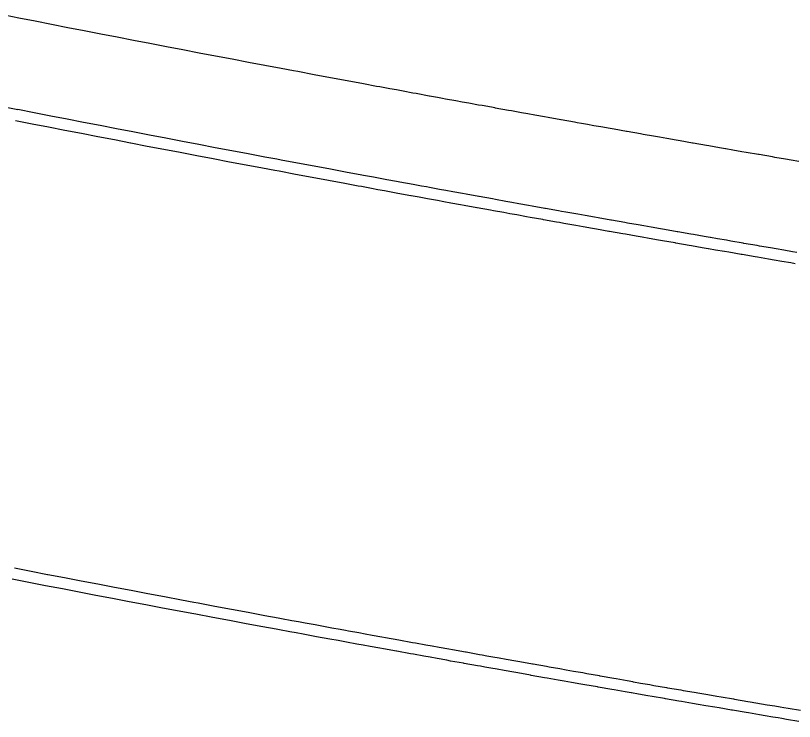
# Model space of a CAD drawing. Extents: x 2145147 to 2158018, y 137519 to 148068.
# Drawn here: x 2153715.97 to 2153762.1, y 143037.83 to 143079.64 of the extents above; entities that cross this region are included whole.
import ezdxf

# ---------------------------------------------------------------- set-up
doc = ezdxf.new("R2010")
doc.units = 0
doc.layers.add('PR_Phasing_Pavement_1', color=7, linetype='Continuous')

msp = doc.modelspace()

# ---------------------------------------------------------------- linework, layer by layer
at = {"layer": 'PR_Phasing_Pavement_1'}
for p, q in [((2153716.887, 143046.713), (2153715.899, 143046.904)), ((2153717.865, 143046.524), (2153716.887, 143046.713)), ((2153717.876, 143046.522), (2153717.865, 143046.524)), ((2153718.865, 143046.332), (2153717.876, 143046.522)), ((2153719.854, 143046.143), (2153718.865, 143046.332)), ((2153720.843, 143045.954), (2153719.854, 143046.143)), ((2153721.832, 143045.766), (2153720.843, 143045.954)), ((2153722.821, 143045.578), (2153721.832, 143045.766)), ((2153723.81, 143045.391), (2153722.821, 143045.578)), ((2153724.799, 143045.204), (2153723.81, 143045.391)), ((2153725.789, 143045.017), (2153724.799, 143045.204)), ((2153726.528, 143044.879), (2153725.789, 143045.017)), ((2153726.778, 143044.832), (2153726.528, 143044.879)), ((2153727.768, 143044.646), (2153726.778, 143044.832)), ((2153728.758, 143044.462), (2153727.768, 143044.646)), ((2153729.747, 143044.277), (2153728.758, 143044.462)), ((2153730.737, 143044.094), (2153729.747, 143044.277)), ((2153731.531, 143043.947), (2153730.737, 143044.094)), ((2153731.727, 143043.911), (2153731.531, 143043.947)), ((2153732.325, 143043.8), (2153731.727, 143043.911)), ((2153732.718, 143043.728), (2153732.325, 143043.8)), ((2153733.119, 143043.654), (2153732.718, 143043.728)), ((2153733.708, 143043.546), (2153733.119, 143043.654)), ((2153733.913, 143043.508), (2153733.708, 143043.546)), ((2153734.698, 143043.364), (2153733.913, 143043.508)), ((2153734.707, 143043.363), (2153734.698, 143043.364)), ((2153735.199, 143043.273), (2153734.707, 143043.363)), ((2153735.501, 143043.217), (2153735.199, 143043.273)), ((2153735.688, 143043.183), (2153735.501, 143043.217)), ((2153736.295, 143043.072), (2153735.688, 143043.183)), ((2153736.679, 143043.002), (2153736.295, 143043.072)), ((2153737.089, 143042.928), (2153736.679, 143043.002)), ((2153737.67, 143042.822), (2153737.089, 143042.928)), ((2153737.883, 143042.784), (2153737.67, 143042.822)), ((2153738.66, 143042.643), (2153737.883, 143042.784)), ((2153738.678, 143042.64), (2153738.66, 143042.643)), ((2153739.472, 143042.496), (2153738.678, 143042.64)), ((2153739.651, 143042.464), (2153739.472, 143042.496)), ((2153740.267, 143042.353), (2153739.651, 143042.464)), ((2153740.642, 143042.285), (2153740.267, 143042.353)), ((2153741.061, 143042.21), (2153740.642, 143042.285)), ((2153741.633, 143042.107), (2153741.061, 143042.21)), ((2153741.856, 143042.067), (2153741.633, 143042.107)), ((2153742.624, 143041.93), (2153741.856, 143042.067)), ((2153742.65, 143041.925), (2153742.624, 143041.93)), ((2153743.445, 143041.783), (2153742.65, 143041.925)), ((2153743.615, 143041.753), (2153743.445, 143041.783)), ((2153743.876, 143041.706), (2153743.615, 143041.753)), ((2153744.24, 143041.642), (2153743.876, 143041.706)), ((2153744.606, 143041.576), (2153744.24, 143041.642)), ((2153745.034, 143041.5), (2153744.606, 143041.576)), ((2153745.598, 143041.4), (2153745.034, 143041.5)), ((2153745.829, 143041.359), (2153745.598, 143041.4)), ((2153746.589, 143041.225), (2153745.829, 143041.359)), ((2153746.624, 143041.219), (2153746.589, 143041.225)), ((2153747.419, 143041.079), (2153746.624, 143041.219)), ((2153747.58, 143041.05), (2153747.419, 143041.079)), ((2153748.214, 143040.939), (2153747.58, 143041.05)), ((2153748.572, 143040.876), (2153748.214, 143040.939)), ((2153749.009, 143040.799), (2153748.572, 143040.876)), ((2153749.564, 143040.702), (2153749.009, 143040.799)), ((2153749.804, 143040.66), (2153749.564, 143040.702)), ((2153750.556, 143040.529), (2153749.804, 143040.66)), ((2153750.6, 143040.521), (2153750.556, 143040.529)), ((2153751.395, 143040.382), (2153750.6, 143040.521)), ((2153751.547, 143040.356), (2153751.395, 143040.382)), ((2153752.19, 143040.244), (2153751.547, 143040.356)), ((2153752.539, 143040.184), (2153752.19, 143040.244)), ((2153752.539, 143040.184), (2153752.561, 143040.18)), ((2153752.561, 143040.18), (2153752.986, 143040.106)), ((2153752.986, 143040.106), (2153753.531, 143040.012)), ((2153753.531, 143040.012), (2153753.781, 143039.969)), ((2153753.781, 143039.969), (2153754.524, 143039.841)), ((2153754.524, 143039.841), (2153754.577, 143039.831)), ((2153754.577, 143039.831), (2153755.372, 143039.695)), ((2153755.372, 143039.695), (2153755.516, 143039.67)), ((2153755.516, 143039.67), (2153756.168, 143039.558)), ((2153756.168, 143039.558), (2153756.508, 143039.5)), ((2153756.508, 143039.5), (2153756.963, 143039.422)), ((2153756.963, 143039.422), (2153757.501, 143039.33)), ((2153757.501, 143039.33), (2153757.759, 143039.286)), ((2153757.759, 143039.286), (2153758.493, 143039.161)), ((2153758.493, 143039.161), (2153758.555, 143039.15)), ((2153758.555, 143039.15), (2153759.351, 143039.015)), ((2153759.351, 143039.015), (2153759.486, 143038.992)), ((2153759.486, 143038.992), (2153760.147, 143038.88)), ((2153760.147, 143038.88), (2153760.478, 143038.824)), ((2153760.478, 143038.824), (2153760.943, 143038.746)), ((2153760.943, 143038.746), (2153761.253, 143038.693)), ((2153761.253, 143038.693), (2153761.471, 143038.656)), ((2153761.471, 143038.656), (2153761.739, 143038.611)), ((2153761.739, 143038.611), (2153762.464, 143038.489))]:
    msp.add_line(p, q, dxfattribs=at)
for points in [[(2153717.125, 143079.306), (2153716.153, 143079.497), (2153715.406, 143079.644)], [(2153762.364, 143071.002), (2153761.916, 143071.079), (2153761.582, 143071.136), (2153760.94, 143071.246), (2153760.799, 143071.27), (2153760.017, 143071.405), (2153759.965, 143071.414), (2153759.235, 143071.54), (2153758.989, 143071.582), (2153758.452, 143071.675), (2153758.035, 143071.747), (2153758.014, 143071.751), (2153757.67, 143071.811), (2153757.038, 143071.921), (2153756.888, 143071.947), (2153756.106, 143072.083), (2153756.063, 143072.09), (2153755.324, 143072.219), (2153755.088, 143072.261), (2153754.542, 143072.356), (2153754.112, 143072.432), (2153753.761, 143072.494), (2153753.137, 143072.603), (2153752.979, 143072.631), (2153752.197, 143072.769), (2153752.162, 143072.775), (2153751.415, 143072.907), (2153751.187, 143072.948), (2153750.634, 143073.046), (2153750.213, 143073.121), (2153749.852, 143073.185), (2153749.495, 143073.248), (2153749.238, 143073.294), (2153749.071, 143073.324), (2153748.289, 143073.464), (2153748.263, 143073.468), (2153747.508, 143073.603), (2153747.289, 143073.643), (2153746.727, 143073.744), (2153746.314, 143073.818), (2153745.945, 143073.884), (2153745.34, 143073.993), (2153745.164, 143074.025), (2153744.383, 143074.166), (2153744.366, 143074.169), (2153743.602, 143074.308), (2153743.391, 143074.346), (2153742.821, 143074.45), (2153742.417, 143074.523), (2153742.04, 143074.592), (2153741.443, 143074.701), (2153741.259, 143074.734), (2153740.962, 143074.789), (2153740.478, 143074.877), (2153740.469, 143074.879), (2153739.697, 143075.02), (2153739.496, 143075.057), (2153738.917, 143075.164), (2153738.522, 143075.236), (2153738.136, 143075.308), (2153737.548, 143075.416), (2153737.355, 143075.452), (2153736.575, 143075.596), (2153735.601, 143075.777), (2153734.628, 143075.958), (2153733.655, 143076.14), (2153732.682, 143076.322), (2153732.436, 143076.368), (2153731.709, 143076.504), (2153730.736, 143076.688), (2153729.763, 143076.871), (2153728.79, 143077.056), (2153727.817, 143077.24), (2153726.845, 143077.426), (2153725.872, 143077.611), (2153724.9, 143077.797), (2153723.928, 143077.984), (2153723.917, 143077.986), (2153722.956, 143078.172), (2153721.984, 143078.359), (2153721.012, 143078.548), (2153720.04, 143078.736), (2153719.068, 143078.926), (2153718.096, 143079.115), (2153717.125, 143079.306)], [(2153716.097, 143074.066), (2153715.123, 143074.257)], [(2153762.25, 143065.614), (2153761.995, 143065.658), (2153761.466, 143065.748), (2153761.017, 143065.825), (2153760.681, 143065.883), (2153760.038, 143065.993), (2153759.896, 143066.017), (2153759.112, 143066.152), (2153759.06, 143066.161), (2153758.327, 143066.288), (2153758.081, 143066.33), (2153757.543, 143066.423), (2153757.124, 143066.496), (2153757.103, 143066.499), (2153756.759, 143066.559), (2153756.125, 143066.669), (2153755.974, 143066.696), (2153755.19, 143066.832), (2153755.147, 143066.84), (2153754.406, 143066.969), (2153754.169, 143067.011), (2153753.622, 143067.106), (2153753.191, 143067.182), (2153752.838, 143067.244), (2153752.213, 143067.354), (2153752.054, 143067.382), (2153751.27, 143067.52), (2153751.235, 143067.527), (2153750.486, 143067.659), (2153750.257, 143067.699), (2153749.702, 143067.798), (2153749.28, 143067.873), (2153748.918, 143067.937), (2153748.56, 143068.001), (2153748.302, 143068.047), (2153748.135, 143068.077), (2153747.351, 143068.217), (2153747.325, 143068.221), (2153746.568, 143068.357), (2153746.348, 143068.396), (2153745.784, 143068.498), (2153745.371, 143068.572), (2153745.001, 143068.639), (2153744.393, 143068.748), (2153744.217, 143068.78), (2153743.434, 143068.921), (2153743.416, 143068.925), (2153742.651, 143069.063), (2153742.44, 143069.102), (2153741.867, 143069.206), (2153741.463, 143069.279), (2153741.084, 143069.348), (2153740.486, 143069.457), (2153740.301, 143069.491), (2153740.003, 143069.546), (2153739.518, 143069.634), (2153739.509, 143069.636), (2153738.735, 143069.778), (2153738.533, 143069.815), (2153737.952, 143069.922), (2153737.556, 143069.995), (2153737.169, 143070.066), (2153736.58, 143070.175), (2153736.386, 143070.211), (2153735.604, 143070.355), (2153734.628, 143070.537), (2153733.651, 143070.718), (2153732.676, 143070.9), (2153731.7, 143071.083), (2153731.453, 143071.129), (2153730.724, 143071.266), (2153729.748, 143071.45), (2153728.773, 143071.634), (2153727.797, 143071.819), (2153726.822, 143072.004), (2153725.846, 143072.19), (2153724.871, 143072.376), (2153723.896, 143072.563), (2153722.921, 143072.75), (2153722.91, 143072.752), (2153721.946, 143072.938), (2153720.971, 143073.126), (2153719.997, 143073.315), (2153719.022, 143073.504), (2153718.047, 143073.694), (2153717.073, 143073.885), (2153716.099, 143074.075)], [(2153762.136, 143064.947), (2153761.881, 143064.991), (2153761.351, 143065.081), (2153760.902, 143065.158), (2153760.567, 143065.216), (2153759.923, 143065.326), (2153759.782, 143065.35), (2153758.997, 143065.485), (2153758.945, 143065.494), (2153758.212, 143065.621), (2153757.966, 143065.663), (2153757.428, 143065.756), (2153757.009, 143065.829), (2153756.987, 143065.833), (2153756.643, 143065.893), (2153756.009, 143066.003), (2153755.858, 143066.029), (2153755.074, 143066.166), (2153755.03, 143066.173), (2153754.289, 143066.303), (2153754.052, 143066.344), (2153753.505, 143066.44), (2153753.074, 143066.516), (2153752.721, 143066.578), (2153752.095, 143066.688), (2153751.936, 143066.716), (2153751.152, 143066.854), (2153751.117, 143066.86), (2153750.368, 143066.993), (2153750.139, 143067.033), (2153749.584, 143067.132), (2153749.161, 143067.207), (2153748.8, 143067.271), (2153748.442, 143067.335), (2153748.184, 143067.381), (2153748.016, 143067.411), (2153747.232, 143067.551), (2153747.206, 143067.555), (2153746.448, 143067.691), (2153746.228, 143067.73), (2153745.664, 143067.832), (2153745.251, 143067.906), (2153744.881, 143067.973), (2153744.273, 143068.082), (2153744.097, 143068.114), (2153743.313, 143068.256), (2153743.296, 143068.259), (2153742.53, 143068.398), (2153742.319, 143068.436), (2153741.746, 143068.54), (2153741.342, 143068.613), (2153740.963, 143068.682), (2153740.364, 143068.792), (2153740.179, 143068.825), (2153739.881, 143068.88), (2153739.396, 143068.969), (2153739.387, 143068.97), (2153738.613, 143069.112), (2153738.411, 143069.149), (2153737.83, 143069.256), (2153737.434, 143069.329), (2153737.047, 143069.401), (2153736.457, 143069.509), (2153736.263, 143069.545), (2153735.48, 143069.69), (2153734.504, 143069.871), (2153733.527, 143070.053), (2153732.551, 143070.235), (2153731.575, 143070.418), (2153731.328, 143070.464), (2153730.599, 143070.601), (2153729.623, 143070.785), (2153728.647, 143070.969), (2153727.671, 143071.154), (2153726.695, 143071.339), (2153725.72, 143071.525), (2153724.744, 143071.712), (2153723.769, 143071.898), (2153722.793, 143072.086), (2153722.783, 143072.088), (2153721.818, 143072.274), (2153720.843, 143072.462), (2153719.868, 143072.651), (2153718.893, 143072.84), (2153717.918, 143073.03), (2153716.943, 143073.221), (2153715.968, 143073.411)], [(2153762.353, 143037.832), (2153761.628, 143037.954), (2153761.36, 143037.999), (2153761.142, 143038.036), (2153760.832, 143038.088), (2153760.367, 143038.167), (2153760.035, 143038.223), (2153759.374, 143038.335), (2153759.239, 143038.358), (2153758.443, 143038.493), (2153758.381, 143038.504), (2153757.647, 143038.629), (2153757.388, 143038.673), (2153756.851, 143038.765), (2153756.396, 143038.843), (2153756.055, 143038.901), (2153755.403, 143039.013), (2153755.259, 143039.037), (2153754.463, 143039.174), (2153754.41, 143039.184), (2153753.668, 143039.312), (2153753.418, 143039.355), (2153752.872, 143039.449), (2153752.447, 143039.523), (2153752.425, 143039.527), (2153752.076, 143039.587), (2153751.433, 143039.699), (2153751.281, 143039.726), (2153750.485, 143039.864), (2153750.441, 143039.872), (2153749.69, 143040.003), (2153749.449, 143040.045), (2153748.894, 143040.142), (2153748.457, 143040.219), (2153748.099, 143040.282), (2153747.465, 143040.394), (2153747.304, 143040.422), (2153746.508, 143040.562), (2153746.473, 143040.569), (2153745.713, 143040.703), (2153745.481, 143040.744), (2153744.918, 143040.844), (2153744.49, 143040.92), (2153744.123, 143040.985), (2153743.759, 143041.05), (2153743.498, 143041.097), (2153743.328, 143041.127), (2153742.533, 143041.269), (2153742.506, 143041.274), (2153741.738, 143041.411), (2153741.515, 143041.451), (2153740.943, 143041.554), (2153740.524, 143041.629), (2153740.148, 143041.697), (2153739.533, 143041.808), (2153739.354, 143041.84), (2153738.559, 143041.984), (2153738.541, 143041.987), (2153737.765, 143042.128), (2153737.55, 143042.166), (2153736.97, 143042.272), (2153736.559, 143042.347), (2153736.176, 143042.417), (2153735.569, 143042.527), (2153735.381, 143042.561), (2153735.079, 143042.617), (2153734.587, 143042.707), (2153734.578, 143042.708), (2153733.792, 143042.852), (2153733.587, 143042.89), (2153732.998, 143042.998), (2153732.597, 143043.072), (2153732.204, 143043.145), (2153731.606, 143043.255), (2153731.41, 143043.291), (2153730.616, 143043.438), (2153729.626, 143043.622), (2153728.635, 143043.806), (2153727.645, 143043.991), (2153726.655, 143044.176), (2153726.405, 143044.223), (2153725.666, 143044.362), (2153724.676, 143044.549), (2153723.686, 143044.736), (2153722.697, 143044.923), (2153721.707, 143045.111), (2153720.718, 143045.299), (2153719.728, 143045.488), (2153718.739, 143045.678), (2153717.75, 143045.868), (2153717.739, 143045.87), (2153716.761, 143046.058), (2153715.772, 143046.249)]]:
    msp.add_lwpolyline(points, dxfattribs=at)

doc.saveas('drawing.dxf')
